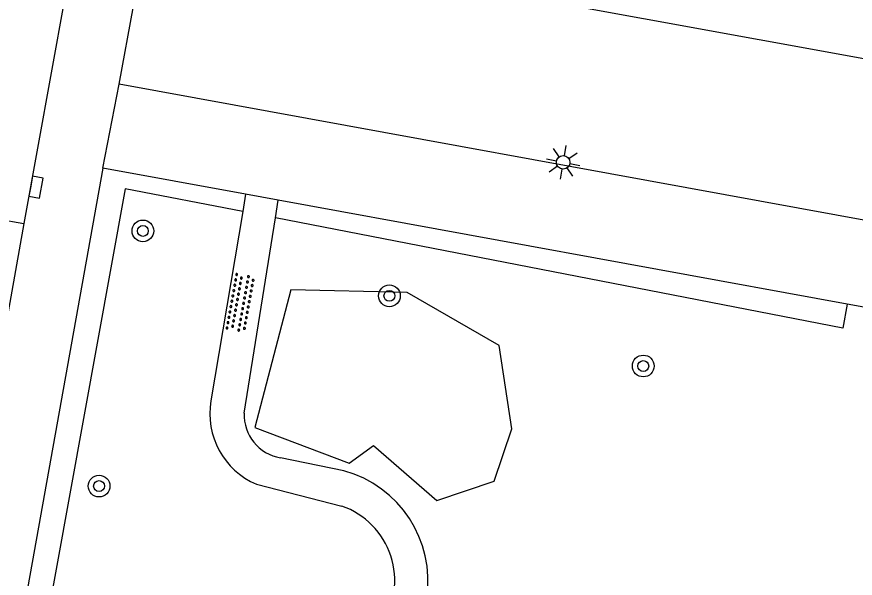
# Model space of a CAD drawing. Extents: x 133000 to 136000, y 400500 to 403500.
# Drawn here: x 133432.69 to 133463.54, y 400657 to 400677.67 of the extents above; entities that cross this region are included whole.
import ezdxf

# ---------------------------------------------------------------- set-up
doc = ezdxf.new("R2010")
doc.units = 0
for name, color, linetype in [('gg-bbg-hoofdgebouw', 7, 'Continuous'), ('gg-knt-onverhard', 7, 'Continuous'), ('gg-knt-verharding', 7, 'Continuous'), ('gt-grn-groengrens', 7, 'Continuous'), ('gt-grn-weggrens', 7, 'Continuous'), ('gt-symb-boom', 7, 'Continuous'), ('gt-symb-kolk', 7, 'Continuous'), ('gt-symb-lichtmast', 7, 'Continuous'), ('gt-symb-overige verharding', 7, 'Continuous')]:
    doc.layers.add(name, color=color, linetype=linetype)

# ---------------------------------------------------------------- blocks, each defined once
blk = doc.blocks.new('gt0-LMAST')
at = {"layer": 'gt-symb-lichtmast'}
for p, q in [((-0.005, 0.246), (-0.005, 0.621)), ((-0.182, 0.173), (-0.447, 0.438)), ((0.172, 0.173), (0.437, 0.438)), ((-0.255, -0.004), (-0.63, -0.004)), ((-0.182, -0.181), (-0.447, -0.446)), ((-0.005, -0.254), (-0.005, -0.629)), ((0.437, -0.446), (0.172, -0.181)), ((0.245, -0.004), (0.62, -0.004))]:
    blk.add_line(p, q, dxfattribs=at)
blk.add_circle((-0.005, -0.004), 0.25, dxfattribs=at)
blk = doc.blocks.new('gt0-OVH')
at = {"layer": 'gt-symb-overige verharding'}
for points in [[(-0.972, 0.298), (-0.967, 0.308), (-0.965, 0.319), (-0.966, 0.33), (-0.971, 0.34), (-0.978, 0.348), (-0.988, 0.353), (-0.999, 0.355), (-1.01, 0.354), (-1.02, 0.349), (-1.028, 0.342), (-1.033, 0.332), (-1.035, 0.321), (-1.034, 0.31), (-1.029, 0.3), (-1.022, 0.292), (-1.012, 0.287), (-1.001, 0.285), (-0.99, 0.286), (-0.98, 0.291)], [(-0.772, 0.298), (-0.767, 0.308), (-0.765, 0.319), (-0.766, 0.33), (-0.771, 0.34), (-0.778, 0.348), (-0.788, 0.353), (-0.799, 0.355), (-0.81, 0.354), (-0.82, 0.349), (-0.828, 0.342), (-0.833, 0.332), (-0.835, 0.321), (-0.834, 0.31), (-0.829, 0.3), (-0.822, 0.292), (-0.812, 0.287), (-0.801, 0.285), (-0.79, 0.286), (-0.78, 0.291)], [(-0.572, 0.298), (-0.567, 0.308), (-0.565, 0.319), (-0.566, 0.33), (-0.571, 0.34), (-0.578, 0.348), (-0.588, 0.353), (-0.599, 0.355), (-0.61, 0.354), (-0.62, 0.349), (-0.628, 0.342), (-0.633, 0.332), (-0.635, 0.321), (-0.634, 0.31), (-0.629, 0.3), (-0.622, 0.292), (-0.612, 0.287), (-0.601, 0.285), (-0.59, 0.286), (-0.58, 0.291)], [(-0.372, 0.298), (-0.367, 0.308), (-0.365, 0.319), (-0.366, 0.33), (-0.371, 0.34), (-0.378, 0.348), (-0.388, 0.353), (-0.399, 0.355), (-0.41, 0.354), (-0.42, 0.349), (-0.428, 0.342), (-0.433, 0.332), (-0.435, 0.321), (-0.434, 0.31), (-0.429, 0.3), (-0.422, 0.292), (-0.412, 0.287), (-0.401, 0.285), (-0.39, 0.286), (-0.38, 0.291)], [(-0.172, 0.298), (-0.167, 0.308), (-0.165, 0.319), (-0.166, 0.33), (-0.171, 0.34), (-0.178, 0.348), (-0.188, 0.353), (-0.199, 0.355), (-0.21, 0.354), (-0.22, 0.349), (-0.228, 0.342), (-0.233, 0.332), (-0.235, 0.321), (-0.234, 0.31), (-0.229, 0.3), (-0.222, 0.292), (-0.212, 0.287), (-0.201, 0.285), (-0.19, 0.286), (-0.18, 0.291)], [(0.028, 0.298), (0.033, 0.308), (0.035, 0.319), (0.034, 0.33), (0.029, 0.34), (0.022, 0.348), (0.012, 0.353), (0.001, 0.355), (-0.01, 0.354), (-0.02, 0.349), (-0.028, 0.342), (-0.033, 0.332), (-0.035, 0.321), (-0.034, 0.31), (-0.029, 0.3), (-0.022, 0.292), (-0.012, 0.287), (-0.001, 0.285), (0.01, 0.286), (0.02, 0.291)], [(0.228, 0.298), (0.233, 0.308), (0.235, 0.319), (0.234, 0.33), (0.229, 0.34), (0.222, 0.348), (0.212, 0.353), (0.201, 0.355), (0.19, 0.354), (0.18, 0.349), (0.172, 0.342), (0.167, 0.332), (0.165, 0.321), (0.166, 0.31), (0.171, 0.3), (0.178, 0.292), (0.188, 0.287), (0.199, 0.285), (0.21, 0.286), (0.22, 0.291)], [(0.428, 0.298), (0.433, 0.308), (0.435, 0.319), (0.434, 0.33), (0.429, 0.34), (0.422, 0.348), (0.412, 0.353), (0.401, 0.355), (0.39, 0.354), (0.38, 0.349), (0.372, 0.342), (0.367, 0.332), (0.365, 0.321), (0.366, 0.31), (0.371, 0.3), (0.378, 0.292), (0.388, 0.287), (0.399, 0.285), (0.41, 0.286), (0.42, 0.291)], [(0.628, 0.298), (0.633, 0.308), (0.635, 0.319), (0.634, 0.33), (0.629, 0.34), (0.622, 0.348), (0.612, 0.353), (0.601, 0.355), (0.59, 0.354), (0.58, 0.349), (0.572, 0.342), (0.567, 0.332), (0.565, 0.321), (0.566, 0.31), (0.571, 0.3), (0.578, 0.292), (0.588, 0.287), (0.599, 0.285), (0.61, 0.286), (0.62, 0.291)], [(0.828, 0.298), (0.833, 0.308), (0.835, 0.319), (0.834, 0.33), (0.829, 0.34), (0.822, 0.348), (0.812, 0.353), (0.801, 0.355), (0.79, 0.354), (0.78, 0.349), (0.772, 0.342), (0.767, 0.332), (0.765, 0.321), (0.766, 0.31), (0.771, 0.3), (0.778, 0.292), (0.788, 0.287), (0.799, 0.285), (0.81, 0.286), (0.82, 0.291)], [(1.028, 0.298), (1.033, 0.308), (1.035, 0.319), (1.034, 0.33), (1.029, 0.34), (1.022, 0.348), (1.012, 0.353), (1.001, 0.355), (0.99, 0.354), (0.98, 0.349), (0.972, 0.342), (0.967, 0.332), (0.965, 0.321), (0.966, 0.31), (0.971, 0.3), (0.978, 0.292), (0.988, 0.287), (0.999, 0.285), (1.01, 0.286), (1.02, 0.291)], [(-0.872, 0.106), (-0.867, 0.116), (-0.865, 0.126), (-0.866, 0.137), (-0.871, 0.147), (-0.878, 0.156), (-0.888, 0.161), (-0.899, 0.163), (-0.91, 0.162), (-0.92, 0.157), (-0.928, 0.15), (-0.933, 0.14), (-0.935, 0.129), (-0.934, 0.118), (-0.929, 0.108), (-0.922, 0.1), (-0.912, 0.095), (-0.901, 0.092), (-0.89, 0.094), (-0.88, 0.098)], [(-0.672, 0.106), (-0.667, 0.116), (-0.665, 0.126), (-0.666, 0.137), (-0.671, 0.147), (-0.678, 0.156), (-0.688, 0.161), (-0.699, 0.163), (-0.71, 0.162), (-0.72, 0.157), (-0.728, 0.15), (-0.733, 0.14), (-0.735, 0.129), (-0.734, 0.118), (-0.729, 0.108), (-0.722, 0.1), (-0.712, 0.095), (-0.701, 0.092), (-0.69, 0.094), (-0.68, 0.098)], [(-0.472, 0.106), (-0.467, 0.116), (-0.465, 0.126), (-0.466, 0.137), (-0.471, 0.147), (-0.478, 0.156), (-0.488, 0.161), (-0.499, 0.163), (-0.51, 0.162), (-0.52, 0.157), (-0.528, 0.15), (-0.533, 0.14), (-0.535, 0.129), (-0.534, 0.118), (-0.529, 0.108), (-0.522, 0.1), (-0.512, 0.095), (-0.501, 0.092), (-0.49, 0.094), (-0.48, 0.098)], [(-0.272, 0.106), (-0.267, 0.116), (-0.265, 0.126), (-0.266, 0.137), (-0.271, 0.147), (-0.278, 0.156), (-0.288, 0.161), (-0.299, 0.163), (-0.31, 0.162), (-0.32, 0.157), (-0.328, 0.15), (-0.333, 0.14), (-0.335, 0.129), (-0.334, 0.118), (-0.329, 0.108), (-0.322, 0.1), (-0.312, 0.095), (-0.301, 0.092), (-0.29, 0.094), (-0.28, 0.098)], [(-0.072, 0.106), (-0.067, 0.116), (-0.065, 0.126), (-0.066, 0.137), (-0.071, 0.147), (-0.078, 0.156), (-0.088, 0.161), (-0.099, 0.163), (-0.11, 0.162), (-0.12, 0.157), (-0.128, 0.15), (-0.133, 0.14), (-0.135, 0.129), (-0.134, 0.118), (-0.129, 0.108), (-0.122, 0.1), (-0.112, 0.095), (-0.101, 0.092), (-0.09, 0.094), (-0.08, 0.098)], [(0.128, 0.106), (0.133, 0.116), (0.135, 0.126), (0.134, 0.137), (0.129, 0.147), (0.122, 0.156), (0.112, 0.161), (0.101, 0.163), (0.09, 0.162), (0.08, 0.157), (0.072, 0.15), (0.067, 0.14), (0.065, 0.129), (0.066, 0.118), (0.071, 0.108), (0.078, 0.1), (0.088, 0.095), (0.099, 0.092), (0.11, 0.094), (0.12, 0.098)], [(0.328, 0.106), (0.333, 0.116), (0.335, 0.126), (0.334, 0.137), (0.329, 0.147), (0.322, 0.156), (0.312, 0.161), (0.301, 0.163), (0.29, 0.162), (0.28, 0.157), (0.272, 0.15), (0.267, 0.14), (0.265, 0.129), (0.266, 0.118), (0.271, 0.108), (0.278, 0.1), (0.288, 0.095), (0.299, 0.092), (0.31, 0.094), (0.32, 0.098)], [(0.528, 0.106), (0.533, 0.116), (0.535, 0.126), (0.534, 0.137), (0.529, 0.147), (0.522, 0.156), (0.512, 0.161), (0.501, 0.163), (0.49, 0.162), (0.48, 0.157), (0.472, 0.15), (0.467, 0.14), (0.465, 0.129), (0.466, 0.118), (0.471, 0.108), (0.478, 0.1), (0.488, 0.095), (0.499, 0.092), (0.51, 0.094), (0.52, 0.098)], [(0.728, 0.106), (0.733, 0.116), (0.735, 0.126), (0.734, 0.137), (0.729, 0.147), (0.722, 0.156), (0.712, 0.161), (0.701, 0.163), (0.69, 0.162), (0.68, 0.157), (0.672, 0.15), (0.667, 0.14), (0.665, 0.129), (0.666, 0.118), (0.671, 0.108), (0.678, 0.1), (0.688, 0.095), (0.699, 0.092), (0.71, 0.094), (0.72, 0.098)], [(0.928, 0.106), (0.933, 0.116), (0.935, 0.126), (0.934, 0.137), (0.929, 0.147), (0.922, 0.156), (0.912, 0.161), (0.901, 0.163), (0.89, 0.162), (0.88, 0.157), (0.872, 0.15), (0.867, 0.14), (0.865, 0.129), (0.866, 0.118), (0.871, 0.108), (0.878, 0.1), (0.888, 0.095), (0.899, 0.092), (0.91, 0.094), (0.92, 0.098)], [(-0.972, -0.142), (-0.967, -0.132), (-0.965, -0.121), (-0.966, -0.11), (-0.971, -0.1), (-0.978, -0.092), (-0.988, -0.087), (-0.999, -0.085), (-1.01, -0.086), (-1.02, -0.091), (-1.028, -0.098), (-1.033, -0.108), (-1.035, -0.119), (-1.034, -0.13), (-1.029, -0.14), (-1.022, -0.148), (-1.012, -0.153), (-1.001, -0.155), (-0.99, -0.154), (-0.98, -0.149)], [(-0.872, -0.334), (-0.867, -0.324), (-0.865, -0.314), (-0.866, -0.303), (-0.871, -0.293), (-0.878, -0.284), (-0.888, -0.279), (-0.899, -0.277), (-0.91, -0.278), (-0.92, -0.283), (-0.928, -0.29), (-0.933, -0.3), (-0.935, -0.311), (-0.934, -0.322), (-0.929, -0.332), (-0.922, -0.34), (-0.912, -0.345), (-0.901, -0.348), (-0.89, -0.346), (-0.88, -0.342)], [(-0.772, -0.142), (-0.767, -0.132), (-0.765, -0.121), (-0.766, -0.11), (-0.771, -0.1), (-0.778, -0.092), (-0.788, -0.087), (-0.799, -0.085), (-0.81, -0.086), (-0.82, -0.091), (-0.828, -0.098), (-0.833, -0.108), (-0.835, -0.119), (-0.834, -0.13), (-0.829, -0.14), (-0.822, -0.148), (-0.812, -0.153), (-0.801, -0.155), (-0.79, -0.154), (-0.78, -0.149)], [(-0.672, -0.334), (-0.667, -0.324), (-0.665, -0.314), (-0.666, -0.303), (-0.671, -0.293), (-0.678, -0.284), (-0.688, -0.279), (-0.699, -0.277), (-0.71, -0.278), (-0.72, -0.283), (-0.728, -0.29), (-0.733, -0.3), (-0.735, -0.311), (-0.734, -0.322), (-0.729, -0.332), (-0.722, -0.34), (-0.712, -0.345), (-0.701, -0.348), (-0.69, -0.346), (-0.68, -0.342)], [(-0.572, -0.142), (-0.567, -0.132), (-0.565, -0.121), (-0.566, -0.11), (-0.571, -0.1), (-0.578, -0.092), (-0.588, -0.087), (-0.599, -0.085), (-0.61, -0.086), (-0.62, -0.091), (-0.628, -0.098), (-0.633, -0.108), (-0.635, -0.119), (-0.634, -0.13), (-0.629, -0.14), (-0.622, -0.148), (-0.612, -0.153), (-0.601, -0.155), (-0.59, -0.154), (-0.58, -0.149)], [(-0.472, -0.334), (-0.467, -0.324), (-0.465, -0.314), (-0.466, -0.303), (-0.471, -0.293), (-0.478, -0.284), (-0.488, -0.279), (-0.499, -0.277), (-0.51, -0.278), (-0.52, -0.283), (-0.528, -0.29), (-0.533, -0.3), (-0.535, -0.311), (-0.534, -0.322), (-0.529, -0.332), (-0.522, -0.34), (-0.512, -0.345), (-0.501, -0.348), (-0.49, -0.346), (-0.48, -0.342)], [(-0.372, -0.142), (-0.367, -0.132), (-0.365, -0.121), (-0.366, -0.11), (-0.371, -0.1), (-0.378, -0.092), (-0.388, -0.087), (-0.399, -0.085), (-0.41, -0.086), (-0.42, -0.091), (-0.428, -0.098), (-0.433, -0.108), (-0.435, -0.119), (-0.434, -0.13), (-0.429, -0.14), (-0.422, -0.148), (-0.412, -0.153), (-0.401, -0.155), (-0.39, -0.154), (-0.38, -0.149)], [(-0.272, -0.334), (-0.267, -0.324), (-0.265, -0.314), (-0.266, -0.303), (-0.271, -0.293), (-0.278, -0.284), (-0.288, -0.279), (-0.299, -0.277), (-0.31, -0.278), (-0.32, -0.283), (-0.328, -0.29), (-0.333, -0.3), (-0.335, -0.311), (-0.334, -0.322), (-0.329, -0.332), (-0.322, -0.34), (-0.312, -0.345), (-0.301, -0.348), (-0.29, -0.346), (-0.28, -0.342)], [(-0.172, -0.142), (-0.167, -0.132), (-0.165, -0.121), (-0.166, -0.11), (-0.171, -0.1), (-0.178, -0.092), (-0.188, -0.087), (-0.199, -0.085), (-0.21, -0.086), (-0.22, -0.091), (-0.228, -0.098), (-0.233, -0.108), (-0.235, -0.119), (-0.234, -0.13), (-0.229, -0.14), (-0.222, -0.148), (-0.212, -0.153), (-0.201, -0.155), (-0.19, -0.154), (-0.18, -0.149)], [(-0.072, -0.334), (-0.067, -0.324), (-0.065, -0.314), (-0.066, -0.303), (-0.071, -0.293), (-0.078, -0.284), (-0.088, -0.279), (-0.099, -0.277), (-0.11, -0.278), (-0.12, -0.283), (-0.128, -0.29), (-0.133, -0.3), (-0.135, -0.311), (-0.134, -0.322), (-0.129, -0.332), (-0.122, -0.34), (-0.112, -0.345), (-0.101, -0.348), (-0.09, -0.346), (-0.08, -0.342)], [(0.028, -0.142), (0.033, -0.132), (0.035, -0.121), (0.034, -0.11), (0.029, -0.1), (0.022, -0.092), (0.012, -0.087), (0.001, -0.085), (-0.01, -0.086), (-0.02, -0.091), (-0.028, -0.098), (-0.033, -0.108), (-0.035, -0.119), (-0.034, -0.13), (-0.029, -0.14), (-0.022, -0.148), (-0.012, -0.153), (-0.001, -0.155), (0.01, -0.154), (0.02, -0.149)], [(0.128, -0.334), (0.133, -0.324), (0.135, -0.314), (0.134, -0.303), (0.129, -0.293), (0.122, -0.284), (0.112, -0.279), (0.101, -0.277), (0.09, -0.278), (0.08, -0.283), (0.072, -0.29), (0.067, -0.3), (0.065, -0.311), (0.066, -0.322), (0.071, -0.332), (0.078, -0.34), (0.088, -0.345), (0.099, -0.348), (0.11, -0.346), (0.12, -0.342)], [(0.228, -0.142), (0.233, -0.132), (0.235, -0.121), (0.234, -0.11), (0.229, -0.1), (0.222, -0.092), (0.212, -0.087), (0.201, -0.085), (0.19, -0.086), (0.18, -0.091), (0.172, -0.098), (0.167, -0.108), (0.165, -0.119), (0.166, -0.13), (0.171, -0.14), (0.178, -0.148), (0.188, -0.153), (0.199, -0.155), (0.21, -0.154), (0.22, -0.149)], [(0.328, -0.334), (0.333, -0.324), (0.335, -0.314), (0.334, -0.303), (0.329, -0.293), (0.322, -0.284), (0.312, -0.279), (0.301, -0.277), (0.29, -0.278), (0.28, -0.283), (0.272, -0.29), (0.267, -0.3), (0.265, -0.311), (0.266, -0.322), (0.271, -0.332), (0.278, -0.34), (0.288, -0.345), (0.299, -0.348), (0.31, -0.346), (0.32, -0.342)], [(0.428, -0.142), (0.433, -0.132), (0.435, -0.121), (0.434, -0.11), (0.429, -0.1), (0.422, -0.092), (0.412, -0.087), (0.401, -0.085), (0.39, -0.086), (0.38, -0.091), (0.372, -0.098), (0.367, -0.108), (0.365, -0.119), (0.366, -0.13), (0.371, -0.14), (0.378, -0.148), (0.388, -0.153), (0.399, -0.155), (0.41, -0.154), (0.42, -0.149)], [(0.528, -0.334), (0.533, -0.324), (0.535, -0.314), (0.534, -0.303), (0.529, -0.293), (0.522, -0.284), (0.512, -0.279), (0.501, -0.277), (0.49, -0.278), (0.48, -0.283), (0.472, -0.29), (0.467, -0.3), (0.465, -0.311), (0.466, -0.322), (0.471, -0.332), (0.478, -0.34), (0.488, -0.345), (0.499, -0.348), (0.51, -0.346), (0.52, -0.342)], [(0.628, -0.142), (0.633, -0.132), (0.635, -0.121), (0.634, -0.11), (0.629, -0.1), (0.622, -0.092), (0.612, -0.087), (0.601, -0.085), (0.59, -0.086), (0.58, -0.091), (0.572, -0.098), (0.567, -0.108), (0.565, -0.119), (0.566, -0.13), (0.571, -0.14), (0.578, -0.148), (0.588, -0.153), (0.599, -0.155), (0.61, -0.154), (0.62, -0.149)], [(0.728, -0.334), (0.733, -0.324), (0.735, -0.314), (0.734, -0.303), (0.729, -0.293), (0.722, -0.284), (0.712, -0.279), (0.701, -0.277), (0.69, -0.278), (0.68, -0.283), (0.672, -0.29), (0.667, -0.3), (0.665, -0.311), (0.666, -0.322), (0.671, -0.332), (0.678, -0.34), (0.688, -0.345), (0.699, -0.348), (0.71, -0.346), (0.72, -0.342)], [(0.828, -0.142), (0.833, -0.132), (0.835, -0.121), (0.834, -0.11), (0.829, -0.1), (0.822, -0.092), (0.812, -0.087), (0.801, -0.085), (0.79, -0.086), (0.78, -0.091), (0.772, -0.098), (0.767, -0.108), (0.765, -0.119), (0.766, -0.13), (0.771, -0.14), (0.778, -0.148), (0.788, -0.153), (0.799, -0.155), (0.81, -0.154), (0.82, -0.149)], [(0.928, -0.334), (0.933, -0.324), (0.935, -0.314), (0.934, -0.303), (0.929, -0.293), (0.922, -0.284), (0.912, -0.279), (0.901, -0.277), (0.89, -0.278), (0.88, -0.283), (0.872, -0.29), (0.867, -0.3), (0.865, -0.311), (0.866, -0.322), (0.871, -0.332), (0.878, -0.34), (0.888, -0.345), (0.899, -0.348), (0.91, -0.346), (0.92, -0.342)], [(1.028, -0.142), (1.033, -0.132), (1.035, -0.121), (1.034, -0.11), (1.029, -0.1), (1.022, -0.092), (1.012, -0.087), (1.001, -0.085), (0.99, -0.086), (0.98, -0.091), (0.972, -0.098), (0.967, -0.108), (0.965, -0.119), (0.966, -0.13), (0.971, -0.14), (0.978, -0.148), (0.988, -0.153), (0.999, -0.155), (1.01, -0.154), (1.02, -0.149)]]:
    blk.add_lwpolyline(points, close=True, dxfattribs=at)
blk = doc.blocks.new('gt0-BOOM')
at = {"layer": 'gt-symb-boom'}
for radius in [0.4, 0.2]:
    blk.add_circle((0, 0), radius, dxfattribs=at)
blk = doc.blocks.new('gt0-KOLK')
at = {"layer": 'gt-symb-kolk'}
blk.add_lwpolyline([(0, 0), (0.375, 0), (0.375, 0.4), (-0.375, 0.4), (-0.375, 0), (0, 0)], dxfattribs=at)

msp = doc.modelspace()

# ---------------------------------------------------------------- linework, layer by layer
at = {"layer": 'gg-bbg-hoofdgebouw'}
msp.add_line((133438.44, 400680.77), (133513.04, 400667.15), dxfattribs=at)
at = {"layer": 'gg-knt-onverhard'}
for p, q in [((133441.109, 400671.139), (133441.001, 400670.5)), ((133442.205, 400670.266), (133442.31, 400670.919)), ((133441.001, 400670.5), (133439.828, 400663.537)), ((133441.054, 400663.085), (133442.205, 400670.266)), ((133444.725, 400660.96), (133442.392, 400661.439)), ((133441.504, 400660.466), (133444.652, 400659.661))]:
    msp.add_line(p, q, dxfattribs=at)
for centre, radius, start, end in [((133442.607, 400663.061), 2.819, 170.2694, 246.9777), ((133442.656, 400663.02), 1.603, 177.6936, 260.5203), ((133443.615, 400656.907), 4.202, 351.5641, 74.6758), ((133443.672, 400656.903), 2.927, 326.2724, 70.4327)]:
    msp.add_arc(centre, radius, start, end, dxfattribs=at)
at = {"layer": 'gg-knt-verharding'}
for p, q in [((133436.976, 400692.356), (133432.952, 400670.057)), ((133513.39, 400661.14), (133436.45, 400675.19)), ((133435.85, 400672.1), (133427.59, 400625.95)), ((133441.109, 400671.139), (133435.85, 400672.1)), ((133426.035, 400671.272), (133432.952, 400670.057)), ((133442.31, 400670.919), (133441.109, 400671.139)), ((133463.244, 400667.093), (133442.31, 400670.919)), ((133432.952, 400670.057), (133432.015, 400664.87)), ((133491.576, 400661.914), (133463.244, 400667.093))]:
    msp.add_line(p, q, dxfattribs=at)
msp.add_lwpolyline([(133436.45, 400675.19), (133437.51, 400680.94), (133438.44, 400680.77)], dxfattribs=at)
at = {"layer": 'gt-grn-groengrens'}
for p, q in [((133441.001, 400670.5), (133436.676, 400671.34)), ((133463.083, 400666.209), (133442.205, 400670.266)), ((133463.244, 400667.093), (133463.083, 400666.209))]:
    msp.add_line(p, q, dxfattribs=at)
for points in [[(133436.676, 400671.34), (133428.589, 400626.834), (133457.551, 400621.532)], [(133448.146, 400659.862), (133450.25, 400660.578), (133450.904, 400662.509), (133450.433, 400665.573), (133447.048, 400667.522), (133442.766, 400667.621), (133441.452, 400662.55), (133444.92, 400661.246), (133445.812, 400661.886), (133448.146, 400659.862)]]:
    msp.add_lwpolyline(points, dxfattribs=at)
at = {"layer": 'gt-grn-weggrens'}
msp.add_line((133435.85, 400672.1), (133436.45, 400675.19), dxfattribs=at)

# ---------------------------------------------------------------- block references
at = {"layer": 'gt-symb-boom'}
for p in [(133437.327, 400669.789), (133446.397, 400667.399), (133455.74, 400664.816), (133435.714, 400660.398)]:
    msp.add_blockref('gt0-BOOM', p, dxfattribs=at)
at = {"layer": 'gt-symb-kolk', "rotation": -100.25359802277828}
msp.add_blockref('gt0-KOLK', (133433.2, 400671.432), dxfattribs=at)
at = {"layer": 'gt-symb-lichtmast', "rotation": -10.30997039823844}
msp.add_blockref('gt0-LMAST', (133452.799, 400672.315), dxfattribs=at)
at = {"layer": 'gt-symb-overige verharding', "rotation": 79.74640198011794}
msp.add_blockref('gt0-OVH', (133440.915, 400667.143), dxfattribs=at)

doc.saveas('drawing.dxf')
